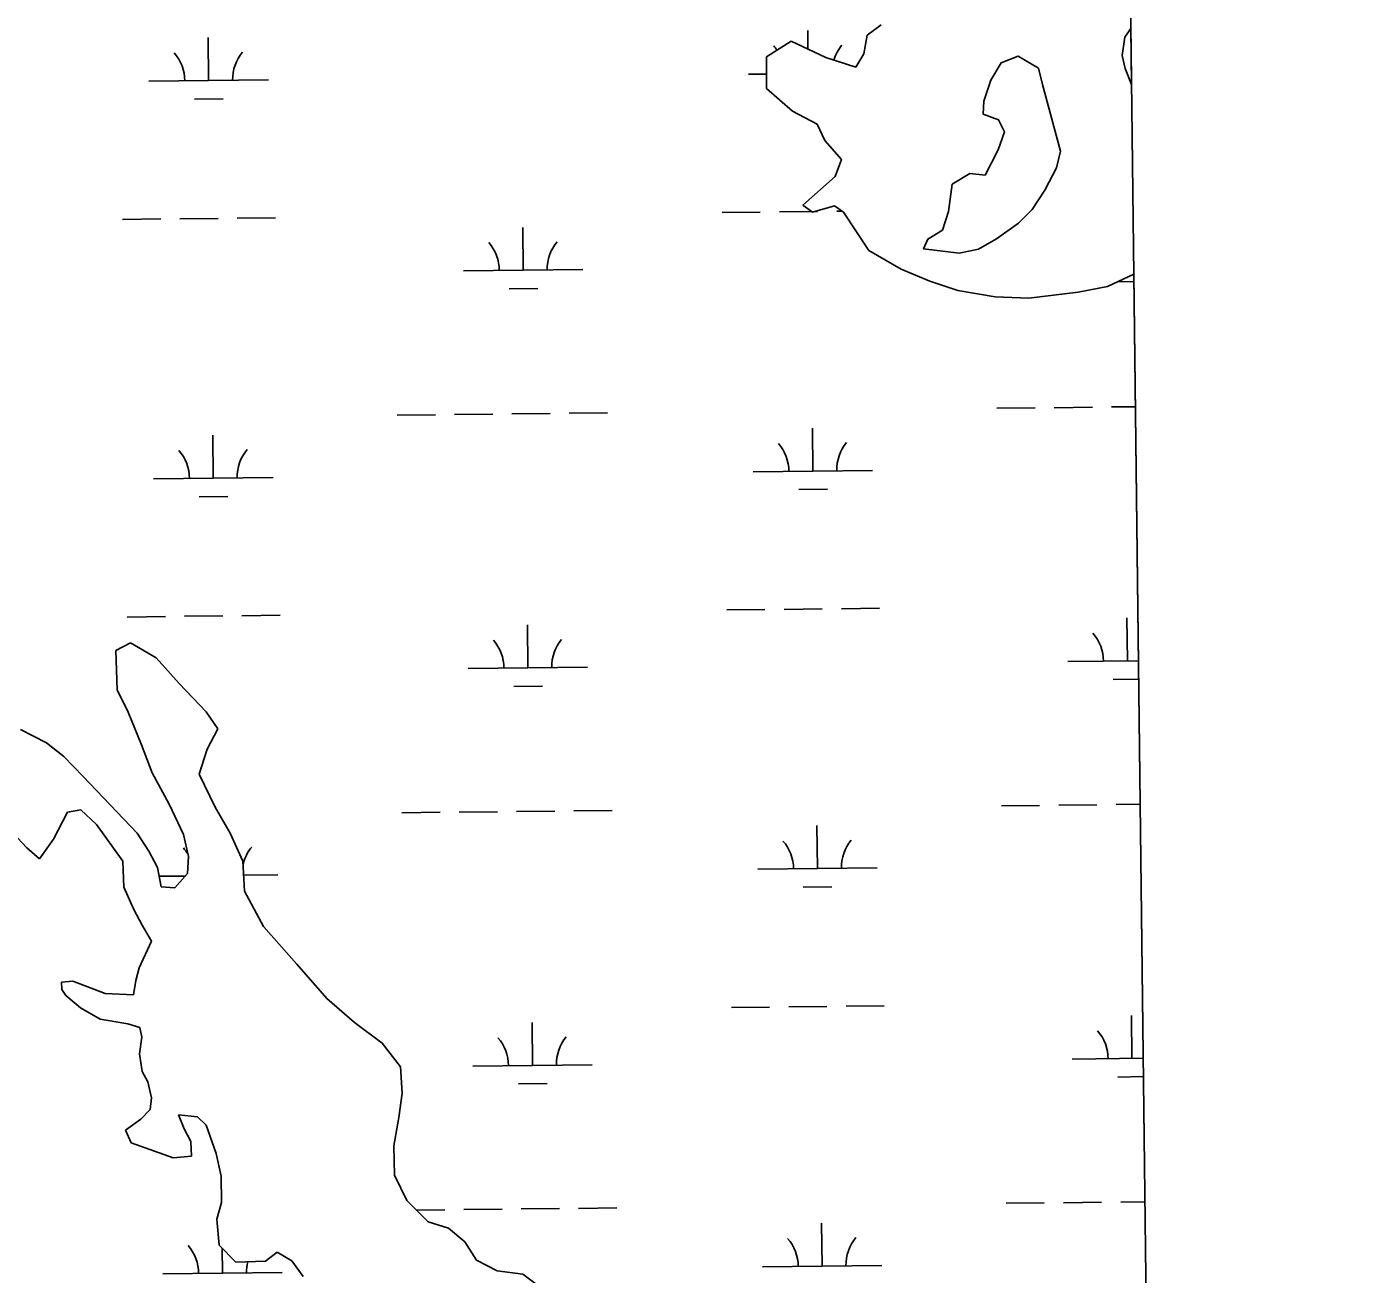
# Model space of a CAD drawing. Extents: x 3684037 to 3722149, y 433263 to 459021.
# Drawn here: x 3718894 to 3720009, y 453783 to 454827 of the extents above; entities that cross this region are included whole.
import ezdxf

# ---------------------------------------------------------------- set-up
doc = ezdxf.new("R2010")
doc.units = 0
for name, color, linetype in [('V-GRID-FRAM', 7, 'Continuous'), ('V-TOPO-SHOR', 7, 'Continuous'), ('V-WETL-SWMP', 7, 'Continuous')]:
    doc.layers.add(name, color=color, linetype=linetype)

msp = doc.modelspace()

# ---------------------------------------------------------------- linework, layer by layer
at = {"layer": 'V-GRID-FRAM'}
msp.add_lwpolyline([(3688058.9, 456858.9), (3719789.3, 457228.1), (3720008.8, 439046.9), (3688262.6, 438677.5), (3688058.9, 456858.9)], dxfattribs=at)
at = {"layer": 'V-TOPO-SHOR'}
for p, q in [((3719609.4, 454828.6), (3719597.7, 454819.9)), ((3719533.9, 454815), (3719513.3, 454801.9)), ((3719563, 454801.3), (3719533.9, 454815)), ((3719597.7, 454819.9), (3719594.9, 454804.3)), ((3719594.9, 454804.3), (3719588.2, 454793.3)), ((3719513.3, 454801.9), (3719513.3, 454775.5)), ((3719588.2, 454793.3), (3719563, 454801.3)), ((3719513.3, 454775.5), (3719535.1, 454756.5)), ((3719535.1, 454756.5), (3719555.7, 454745.6)), ((3719555.7, 454745.6), (3719562.1, 454731.9)), ((3719562.1, 454731.9), (3719576.3, 454716)), ((3719576.3, 454716), (3719570.9, 454701.7)), ((3719570.9, 454701.7), (3719543.7, 454677.7)), ((3719543.7, 454677.7), (3719551.9, 454671.8)), ((3719551.9, 454671.8), (3719570.4, 454677.1)), ((3719570.4, 454677.1), (3719577.7, 454671.9)), ((3719577.7, 454671.9), (3719599, 454639.9)), ((3719599, 454639.9), (3719626.2, 454624.1)), ((3719626.2, 454624.1), (3719650, 454614.1)), ((3719798.9, 454609.6), (3719820.8, 454620.1)), ((3719650, 454614.1), (3719673.6, 454606.3)), ((3719673.6, 454606.3), (3719704.7, 454601)), ((3719733.1, 454600), (3719774.3, 454605)), ((3719774.3, 454605), (3719798.9, 454609.6)), ((3719704.7, 454601), (3719733.1, 454600)), ((3718981.1, 454311.4), (3718968.6, 454305.1)), ((3718968.6, 454305.1), (3718969.9, 454272.3)), ((3719002.4, 454299), (3718981.1, 454311.4)), ((3719021.6, 454277.4), (3719002.4, 454299)), ((3718969.9, 454272.3), (3718979, 454253.4)), ((3719044.2, 454253.7), (3719021.6, 454277.4)), ((3718979, 454253.4), (3718990.3, 454226.2)), ((3719054, 454239.6), (3719044.2, 454253.7)), ((3718910.7, 454227.9), (3718888.9, 454239)), ((3719045.1, 454222.5), (3719054, 454239.6)), ((3718925.3, 454216.3), (3718910.7, 454227.9)), ((3718990.3, 454226.2), (3718999, 454202.7)), ((3718941.4, 454199.8), (3718925.3, 454216.3)), ((3719038.4, 454201.6), (3719045.1, 454222.5)), ((3718999, 454202.7), (3719013.4, 454176.6)), ((3718986.5, 454152.2), (3718941.4, 454199.8)), ((3719052, 454173.9), (3719038.4, 454201.6)), ((3718916.6, 454147.2), (3718928.2, 454169.7)), ((3718928.2, 454169.7), (3718939.4, 454171.8)), ((3718939.4, 454171.8), (3718952.4, 454159.6)), ((3719013.4, 454176.6), (3719025.5, 454151.2)), ((3719064.3, 454152.3), (3719052, 454173.9)), ((3718952.4, 454159.6), (3718974.5, 454128.8)), ((3718882.6, 454152.6), (3718894.2, 454140.1)), ((3718904.7, 454130.7), (3718916.6, 454147.2)), ((3718996.3, 454137.1), (3718986.5, 454152.2)), ((3719025.5, 454151.2), (3719029.6, 454132.7)), ((3719075.1, 454128.7), (3719064.3, 454152.3)), ((3718894.2, 454140.1), (3718904.7, 454130.7)), ((3719003.5, 454123.4), (3718996.3, 454137.1)), ((3718974.5, 454128.8), (3718975.5, 454107.2)), ((3719029.6, 454132.7), (3719028.6, 454118.4)), ((3719076.3, 454103.7), (3719075.1, 454128.7)), ((3719006.7, 454107.3), (3719003.5, 454123.4)), ((3719028.6, 454118.4), (3719018, 454106.4)), ((3718975.5, 454107.2), (3718983.9, 454088.3)), ((3719018, 454106.4), (3719006.7, 454107.3)), ((3719092.4, 454074.2), (3719076.3, 454103.7)), ((3718983.9, 454088.3), (3718990.8, 454075.4)), ((3718990.8, 454075.4), (3718998.6, 454062)), ((3719120.3, 454042.6), (3719092.4, 454074.2)), ((3718998.6, 454062), (3718988.2, 454039.6)), ((3718988.2, 454039.6), (3718985.6, 454029)), ((3719145.3, 454013.9), (3719120.3, 454042.6)), ((3718932.6, 454028.3), (3718923.2, 454027.6)), ((3718923.2, 454027.6), (3718923.4, 454021.4)), ((3718959.7, 454018.2), (3718932.6, 454028.3)), ((3718985.6, 454029), (3718983.4, 454017.1)), ((3718923.4, 454021.4), (3718926.8, 454016.5)), ((3718926.8, 454016.5), (3718939.1, 454006.2)), ((3718983.4, 454017.1), (3718959.7, 454018.2)), ((3719168.4, 453993.9), (3719145.3, 454013.9)), ((3718939.1, 454006.2), (3718955.5, 453996.7)), ((3718955.5, 453996.7), (3718978.9, 453992.7)), ((3718978.9, 453992.7), (3718988.9, 453989.5)), ((3719191.6, 453976.5), (3719168.4, 453993.9)), ((3718990.5, 453981.6), (3718988.4, 453967.7)), ((3718988.9, 453989.5), (3718990.5, 453981.6)), ((3719206.9, 453956.6), (3719191.6, 453976.5)), ((3718988.4, 453967.7), (3718990.7, 453952.8)), ((3719208.5, 453934.6), (3719206.9, 453956.6)), ((3718990.7, 453952.8), (3718995.4, 453944.3)), ((3718995.4, 453944.3), (3718998.7, 453930.8)), ((3719205.5, 453914.2), (3719208.5, 453934.6)), ((3718998.7, 453930.8), (3718997.4, 453921)), ((3718989.6, 453913), (3718976.8, 453903.8)), ((3718997.4, 453921), (3718989.6, 453913)), ((3719025.9, 453904.9), (3719021.1, 453916.6)), ((3719021.1, 453916.6), (3719037, 453915)), ((3719037, 453915), (3719044.3, 453907.9)), ((3719201.4, 453890.6), (3719205.5, 453914.2)), ((3718976.8, 453903.8), (3718981.6, 453893.2)), ((3719031.4, 453894.3), (3719025.9, 453904.9)), ((3719044.3, 453907.9), (3719052.7, 453884.1)), ((3718981.6, 453893.2), (3719016.7, 453880.7)), ((3719032, 453882.1), (3719031.4, 453894.3)), ((3719201.9, 453866.2), (3719201.4, 453890.6)), ((3719016.7, 453880.7), (3719032, 453882.1)), ((3719052.7, 453884.1), (3719056.9, 453865.2)), ((3719056.9, 453865.2), (3719057.3, 453843.3)), ((3719212.3, 453845), (3719201.9, 453866.2)), ((3719057.3, 453843.3), (3719053.2, 453829.3)), ((3719230.1, 453827), (3719212.3, 453845)), ((3719053.2, 453829.3), (3719055.3, 453807.5)), ((3719247.3, 453821.8), (3719230.1, 453827)), ((3719260.9, 453810.3), (3719247.3, 453821.8)), ((3719055.3, 453807.5), (3719069.2, 453793.2)), ((3719093.9, 453794), (3719103.8, 453801.5)), ((3719103.8, 453801.5), (3719116.1, 453794.3)), ((3719270.7, 453795), (3719260.9, 453810.3)), ((3719069.2, 453793.2), (3719093.9, 453794)), ((3719116.1, 453794.3), (3719125.4, 453781.3)), ((3719287.9, 453786), (3719270.7, 453795)), ((3719309.3, 453783.1), (3719287.9, 453786)), ((3719324.9, 453771.6), (3719309.3, 453783.1))]:
    msp.add_line(p, q, dxfattribs=at)
at = {"layer": 'V-WETL-SWMP'}
for p, q in [((3719609.4, 454828.6), (3719597.7, 454819.9)), ((3719046.4, 454782.1), (3719046, 454818.1)), ((3719533.9, 454815), (3719513.3, 454801.9)), ((3719563, 454801.3), (3719533.9, 454815)), ((3719548.1, 454808.3), (3719547.9, 454823.9)), ((3719597.7, 454819.9), (3719594.9, 454804.3)), ((3719811, 454802.9), (3719813.4, 454818.3)), ((3719811, 454802.9), (3719813.4, 454818.3)), ((3719813.4, 454818.3), (3719818.3, 454825.7)), ((3719813.4, 454818.3), (3719818.3, 454825.7)), ((3719818.3, 454825.7), (3719818.9, 454778.6)), ((3719818.3, 454825.7), (3719818.9, 454778.6)), ((3719594.9, 454804.3), (3719588.2, 454793.3)), ((3719513.3, 454801.9), (3719513.3, 454775.5)), ((3719588.2, 454793.3), (3719563, 454801.3)), ((3719813.5, 454792.1), (3719811, 454802.9)), ((3719813.5, 454792.1), (3719811, 454802.9)), ((3718996.4, 454781.5), (3719096.4, 454782.6)), ((3719498.3, 454787.3), (3719513.3, 454787.5)), ((3719818.9, 454778.6), (3719813.5, 454792.1)), ((3719818.9, 454778.6), (3719813.5, 454792.1)), ((3719513.3, 454775.5), (3719535.1, 454756.5)), ((3719034.6, 454766.5), (3719058.6, 454766.8)), ((3719535.1, 454756.5), (3719555.7, 454745.6)), ((3719555.7, 454745.6), (3719562.1, 454731.9)), ((3719562.1, 454731.9), (3719576.3, 454716)), ((3719576.3, 454716), (3719570.9, 454701.7)), ((3719570.9, 454701.7), (3719543.7, 454677.7)), ((3719476.2, 454671.6), (3719508.2, 454672)), ((3719524.2, 454672.2), (3719551, 454672.5)), ((3719543.7, 454677.7), (3719551.9, 454671.8)), ((3719551.9, 454671.8), (3719570.4, 454677.1)), ((3719554.4, 454672.5), (3719556.2, 454672.6)), ((3719570.4, 454677.1), (3719577.7, 454671.9)), ((3719572.2, 454672.7), (3719576.4, 454672.8)), ((3719577.7, 454671.9), (3719599, 454639.9)), ((3718974.4, 454665.8), (3719006.4, 454666.2)), ((3719022.4, 454666.3), (3719054.4, 454666.7)), ((3719070.4, 454666.9), (3719102.4, 454667.3)), ((3719309.7, 454623.2), (3719309.3, 454659.2)), ((3719599, 454639.9), (3719626.2, 454624.1)), ((3719259.7, 454622.7), (3719359.7, 454623.8)), ((3719626.2, 454624.1), (3719650, 454614.1)), ((3719798.9, 454609.6), (3719820.8, 454620.1)), ((3719820.8, 454620.1), (3719835.8, 453381)), ((3719297.9, 454607.7), (3719321.9, 454608)), ((3719650, 454614.1), (3719673.6, 454606.3)), ((3719673.6, 454606.3), (3719704.7, 454601)), ((3719733.1, 454600), (3719774.3, 454605)), ((3719774.3, 454605), (3719798.9, 454609.6)), ((3719807.2, 454613.6), (3719820.9, 454613.8)), ((3719704.7, 454601), (3719733.1, 454600)), ((3719252.3, 454502.5), (3719284.3, 454502.9)), ((3719300.3, 454503.1), (3719332.3, 454503.4)), ((3719348.3, 454503.6), (3719380.3, 454504)), ((3719706.2, 454507.8), (3719738.2, 454508.2)), ((3719754.2, 454508.3), (3719786.2, 454508.7)), ((3719802.2, 454508.9), (3719822.2, 454509.1)), ((3719204.3, 454501.9), (3719236.3, 454502.3)), ((3719050.3, 454449.4), (3719049.9, 454485.4)), ((3719552.2, 454455.2), (3719551.8, 454491.2)), ((3719000.3, 454448.8), (3719100.3, 454450)), ((3719502.2, 454454.7), (3719602.2, 454455.8)), ((3719540.4, 454439.7), (3719564.4, 454440)), ((3719038.5, 454433.8), (3719062.5, 454434.1)), ((3719480.1, 454339), (3719512.1, 454339.3)), ((3719528.1, 454339.5), (3719560.1, 454339.9)), ((3719576.1, 454340.1), (3719608.1, 454340.5)), ((3718978.2, 454333.1), (3719010.2, 454333.5)), ((3719026.2, 454333.7), (3719058.2, 454334.1)), ((3719074.2, 454334.2), (3719106.2, 454334.6)), ((3719313.6, 454290.6), (3719313.2, 454326.6)), ((3719815.5, 454296.4), (3719815.1, 454332.4)), ((3718981.1, 454311.4), (3718968.6, 454305.1)), ((3718968.6, 454305.1), (3718969.9, 454272.3)), ((3719002.4, 454299), (3718981.1, 454311.4)), ((3719021.6, 454277.4), (3719002.4, 454299)), ((3719263.6, 454290), (3719363.6, 454291.2)), ((3719765.5, 454295.9), (3719824.7, 454296.5)), ((3719803.7, 454280.9), (3719824.9, 454281.1)), ((3718969.9, 454272.3), (3718979, 454253.4)), ((3719044.2, 454253.7), (3719021.6, 454277.4)), ((3719301.8, 454275), (3719325.8, 454275.3)), ((3718979, 454253.4), (3718990.3, 454226.2)), ((3719054, 454239.6), (3719044.2, 454253.7)), ((3718910.7, 454227.9), (3718888.9, 454239)), ((3719045.1, 454222.5), (3719054, 454239.6)), ((3718925.3, 454216.3), (3718910.7, 454227.9)), ((3718990.3, 454226.2), (3718999, 454202.7)), ((3718941.4, 454199.8), (3718925.3, 454216.3)), ((3719038.4, 454201.6), (3719045.1, 454222.5)), ((3718999, 454202.7), (3719013.4, 454176.6)), ((3718986.5, 454152.2), (3718941.4, 454199.8)), ((3719052, 454173.9), (3719038.4, 454201.6)), ((3718916.6, 454147.2), (3718928.2, 454169.7)), ((3718928.2, 454169.7), (3718939.4, 454171.8)), ((3718939.4, 454171.8), (3718952.4, 454159.6)), ((3719013.4, 454176.6), (3719025.5, 454151.2)), ((3719064.3, 454152.3), (3719052, 454173.9)), ((3719208.2, 454169.3), (3719240.2, 454169.7)), ((3719256.2, 454169.8), (3719288.2, 454170.2)), ((3719304.2, 454170.4), (3719336.2, 454170.8)), ((3719352.2, 454171), (3719384.1, 454171.3)), ((3719710, 454175.1), (3719742, 454175.5)), ((3719758, 454175.7), (3719790, 454176.1)), ((3719806, 454176.2), (3719826.2, 454176.5)), ((3718952.4, 454159.6), (3718974.5, 454128.8)), ((3719556, 454122.6), (3719555.6, 454158.6)), ((3718882.6, 454152.6), (3718894.2, 454140.1)), ((3718904.7, 454130.7), (3718916.6, 454147.2)), ((3718996.3, 454137.1), (3718986.5, 454152.2)), ((3719025.5, 454151.2), (3719029.6, 454132.7)), ((3719075.1, 454128.7), (3719064.3, 454152.3)), ((3718894.2, 454140.1), (3718904.7, 454130.7)), ((3719003.5, 454123.4), (3718996.3, 454137.1)), ((3718974.5, 454128.8), (3718975.5, 454107.2)), ((3719029.6, 454132.7), (3719028.6, 454118.4)), ((3719076.3, 454103.7), (3719075.1, 454128.7)), ((3719006.7, 454107.3), (3719003.5, 454123.4)), ((3719004.9, 454116.2), (3719026.9, 454116.4)), ((3719028.6, 454118.4), (3719018, 454106.4)), ((3719075.7, 454117), (3719104.2, 454117.3)), ((3719506, 454122), (3719606, 454123.2)), ((3718975.5, 454107.2), (3718983.9, 454088.3)), ((3719018, 454106.4), (3719006.7, 454107.3)), ((3719092.4, 454074.2), (3719076.3, 454103.7)), ((3719544.2, 454107), (3719568.2, 454107.3)), ((3718983.9, 454088.3), (3718990.8, 454075.4)), ((3718990.8, 454075.4), (3718998.6, 454062)), ((3719120.3, 454042.6), (3719092.4, 454074.2)), ((3718998.6, 454062), (3718988.2, 454039.6)), ((3718988.2, 454039.6), (3718985.6, 454029)), ((3719145.3, 454013.9), (3719120.3, 454042.6)), ((3718932.6, 454028.3), (3718923.2, 454027.6)), ((3718923.2, 454027.6), (3718923.4, 454021.4)), ((3718959.7, 454018.2), (3718932.6, 454028.3)), ((3718985.6, 454029), (3718983.4, 454017.1)), ((3718923.4, 454021.4), (3718926.8, 454016.5)), ((3718926.8, 454016.5), (3718939.1, 454006.2)), ((3718983.4, 454017.1), (3718959.7, 454018.2)), ((3719168.4, 453993.9), (3719145.3, 454013.9)), ((3718939.1, 454006.2), (3718955.5, 453996.7)), ((3719484, 454006.3), (3719516, 454006.7)), ((3719532, 454006.9), (3719564, 454007.2)), ((3719580, 454007.4), (3719612, 454007.8)), ((3718955.5, 453996.7), (3718978.9, 453992.7)), ((3718978.9, 453992.7), (3718988.9, 453989.5)), ((3719191.6, 453976.5), (3719168.4, 453993.9)), ((3719317.5, 453957.9), (3719317.1, 453993.9)), ((3719819.3, 453963.8), (3719818.9, 453999.8)), ((3718990.5, 453981.6), (3718988.4, 453967.7)), ((3718988.9, 453989.5), (3718990.5, 453981.6)), ((3719206.9, 453956.6), (3719191.6, 453976.5)), ((3718988.4, 453967.7), (3718990.7, 453952.8)), ((3719208.5, 453934.6), (3719206.9, 453956.6)), ((3719267.5, 453957.4), (3719367.5, 453958.5)), ((3719769.3, 453963.2), (3719828.7, 453963.9)), ((3718990.7, 453952.8), (3718995.4, 453944.3)), ((3719807.5, 453948.2), (3719828.9, 453948.5)), ((3718995.4, 453944.3), (3718998.7, 453930.8)), ((3719205.5, 453914.2), (3719208.5, 453934.6)), ((3719305.7, 453942.4), (3719329.7, 453942.7)), ((3718998.7, 453930.8), (3718997.4, 453921)), ((3718989.6, 453913), (3718976.8, 453903.8)), ((3718997.4, 453921), (3718989.6, 453913)), ((3719025.9, 453904.9), (3719021.1, 453916.6)), ((3719021.1, 453916.6), (3719037, 453915)), ((3719037, 453915), (3719044.3, 453907.9)), ((3719201.4, 453890.6), (3719205.5, 453914.2)), ((3718976.8, 453903.8), (3718981.6, 453893.2)), ((3719031.4, 453894.3), (3719025.9, 453904.9)), ((3719044.3, 453907.9), (3719052.7, 453884.1)), ((3718981.6, 453893.2), (3719016.7, 453880.7)), ((3719032, 453882.1), (3719031.4, 453894.3)), ((3719201.9, 453866.2), (3719201.4, 453890.6)), ((3719016.7, 453880.7), (3719032, 453882.1)), ((3719052.7, 453884.1), (3719056.9, 453865.2)), ((3719056.9, 453865.2), (3719057.3, 453843.3)), ((3719212.3, 453845), (3719201.9, 453866.2)), ((3719057.3, 453843.3), (3719053.2, 453829.3)), ((3719230.1, 453827), (3719212.3, 453845)), ((3719220.5, 453836.7), (3719244, 453837)), ((3719260, 453837.2), (3719292, 453837.6)), ((3719308, 453837.8), (3719340, 453838.1)), ((3719356, 453838.3), (3719388, 453838.7)), ((3719713.9, 453842.5), (3719745.9, 453842.9)), ((3719761.9, 453843), (3719793.9, 453843.4)), ((3719809.9, 453843.6), (3719830.2, 453843.8)), ((3719053.2, 453829.3), (3719055.3, 453807.5)), ((3719247.3, 453821.8), (3719230.1, 453827)), ((3719559.9, 453789.9), (3719559.5, 453825.9)), ((3719260.9, 453810.3), (3719247.3, 453821.8)), ((3719055.3, 453807.5), (3719069.2, 453793.2)), ((3719058, 453784.1), (3719057.8, 453804.9)), ((3719093.9, 453794), (3719103.8, 453801.5)), ((3719103.8, 453801.5), (3719116.1, 453794.3)), ((3719270.7, 453795), (3719260.9, 453810.3)), ((3719069.2, 453793.2), (3719093.9, 453794)), ((3719116.1, 453794.3), (3719125.4, 453781.3)), ((3719287.9, 453786), (3719270.7, 453795)), ((3719509.9, 453789.4), (3719609.9, 453790.5)), ((3719008, 453783.5), (3719108, 453784.7)), ((3719309.3, 453783.1), (3719287.9, 453786))]:
    msp.add_line(p, q, dxfattribs=at)
msp.add_lwpolyline([(3719694.8, 454753.9), (3719695.3, 454764.7), (3719701.2, 454782.4), (3719709.8, 454796.9), (3719724, 454802.5), (3719741.1, 454792.4), (3719744.4, 454778.8), (3719759.5, 454723), (3719756.1, 454709), (3719746.3, 454690.4), (3719735.9, 454674), (3719724.3, 454662.8), (3719706, 454649.6), (3719690.8, 454640.9), (3719674.6, 454637.6), (3719644.9, 454641.1), (3719648.4, 454649.4), (3719660.7, 454656.9), (3719665.8, 454672.5), (3719668.9, 454695.3), (3719683.6, 454704.2), (3719696.4, 454703), (3719707.4, 454724.1), (3719712.5, 454739.2), (3719707.6, 454749.1)], close=True, dxfattribs=at)
msp.add_lwpolyline([(3719694.8, 454753.9), (3719695.3, 454764.7), (3719701.2, 454782.4), (3719709.8, 454796.9), (3719724, 454802.5), (3719741.1, 454792.4), (3719744.4, 454778.8), (3719759.5, 454723), (3719756.1, 454709), (3719746.3, 454690.4), (3719735.9, 454674), (3719724.3, 454662.8), (3719706, 454649.6), (3719690.8, 454640.9), (3719674.6, 454637.6), (3719644.9, 454641.1), (3719648.4, 454649.4), (3719660.7, 454656.9), (3719665.8, 454672.5), (3719668.9, 454695.3), (3719683.6, 454704.2), (3719696.4, 454703), (3719707.4, 454724.1), (3719712.5, 454739.2), (3719707.6, 454749.1)], close=True, dxfattribs=at)
for centre, start, end in [((3718991.2, 454781.9), 359.8949, 41.4385), ((3719101.7, 454783.2), 139.8949, 181.4385), ((3719493.1, 454787.7), 34.2246, 41.4385), ((3719603.5, 454789), 139.8949, 163.3039), ((3719254.5, 454623.1), 359.8949, 41.4385), ((3719365, 454624.4), 139.8949, 181.4385), ((3718995.1, 454449.2), 359.8949, 41.4385), ((3719105.5, 454450.5), 139.8949, 181.4385), ((3719496.9, 454455.1), 359.8949, 41.4385), ((3719607.4, 454456.4), 139.8949, 181.4385), ((3719258.4, 454290.4), 359.8949, 41.4385), ((3719368.8, 454291.7), 139.8949, 181.4385), ((3719760.2, 454296.3), 359.8949, 41.4385), ((3719611.3, 454123.7), 139.8949, 181.4385), ((3718998.9, 454116.6), 31.2, 41.4385), ((3719109.4, 454117.9), 139.8949, 165.8957), ((3719500.8, 454122.4), 359.8949, 41.4385), ((3719262.2, 453957.8), 359.8949, 41.4385), ((3719372.7, 453959.1), 139.8949, 181.4385), ((3719764.1, 453963.6), 359.8949, 41.4385), ((3719504.7, 453789.8), 359.8949, 41.4385), ((3719615.1, 453791.1), 139.8949, 181.4385), ((3719002.8, 453783.9), 359.8949, 41.4385), ((3719113.3, 453785.2), 166.3949, 181.4385)]:
    msp.add_arc(centre, 35.2, start, end, dxfattribs=at)

doc.saveas('drawing.dxf')
